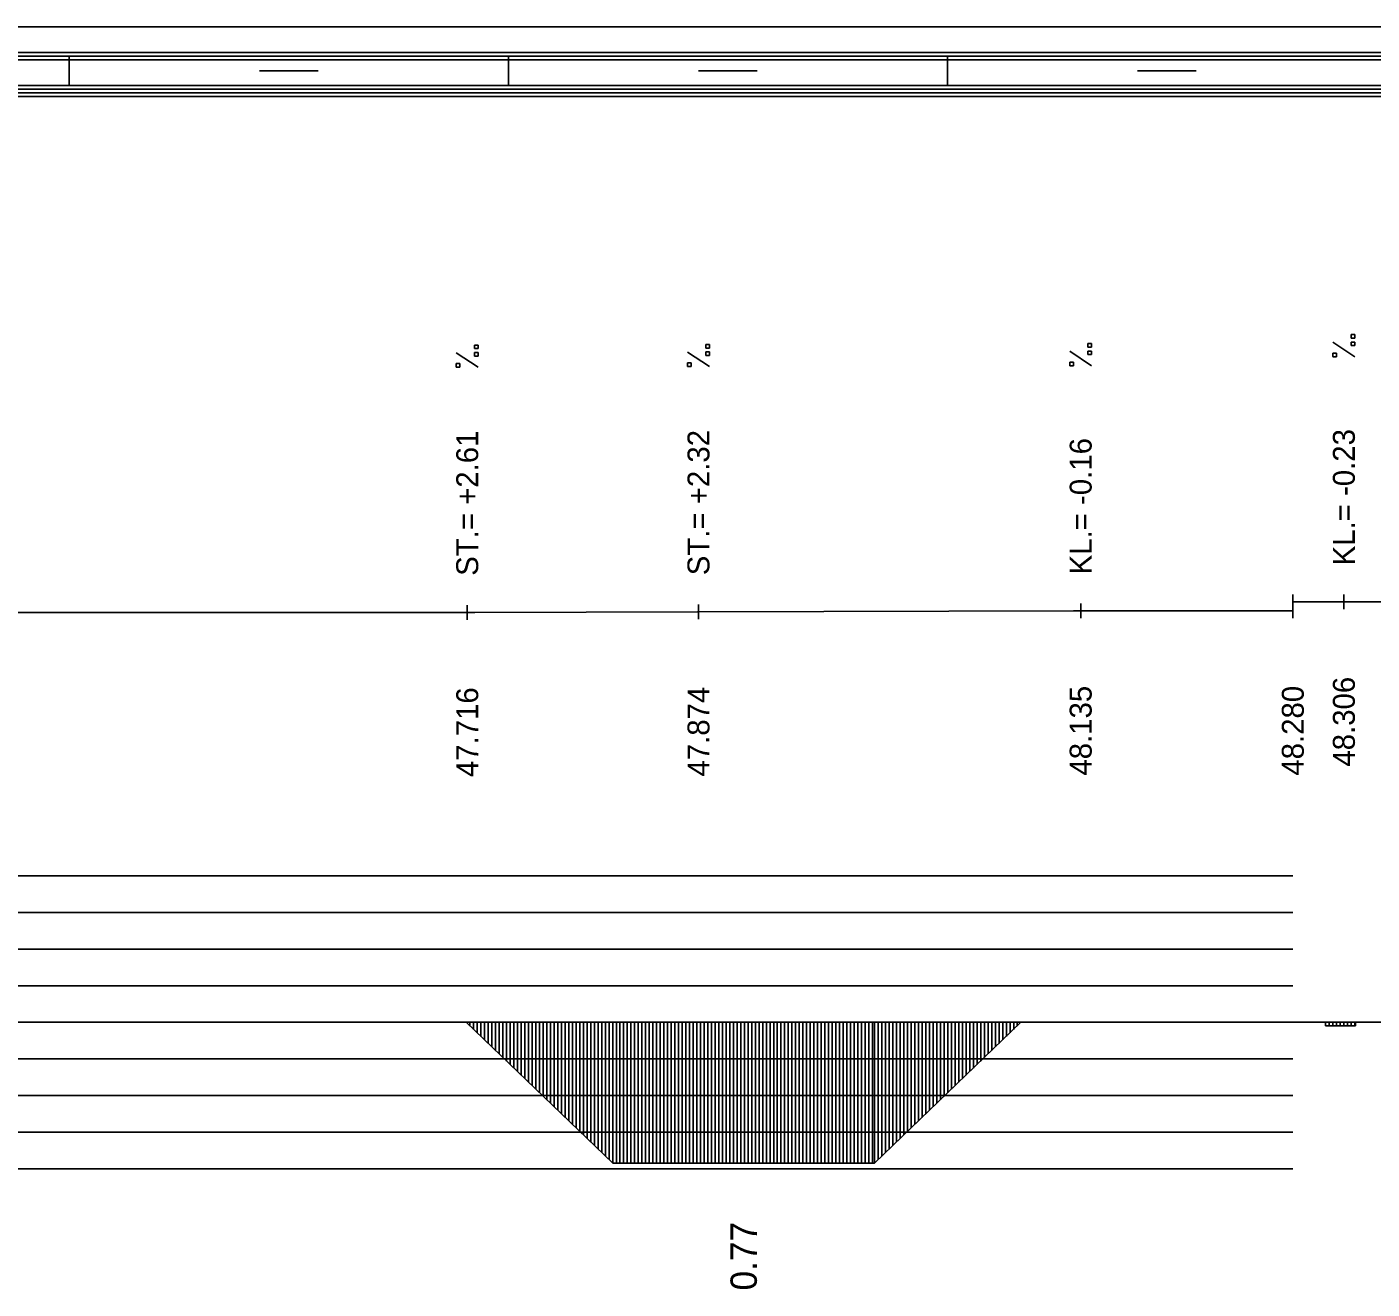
# Model space of a CAD drawing. Extents: x 2 to 10148, y 0 to 380.
# Drawn here: x 5042.1 to 5134, y 293.8 to 380 of the extents above; entities that cross this region are included whole.
import ezdxf

# ---------------------------------------------------------------- set-up
doc = ezdxf.new("R2010")
doc.units = 0
for name, color, linetype in [('NIVELETA_CARA', 7, 'Continuous'), ('NIVELETA_TEXT', 7, 'Continuous'), ('RAM', 7, 'Continuous'), ('ZRYCHL_CARA_C', 7, 'Continuous'), ('ZRYCHL_RASTR', 7, 'Continuous'), ('ZRYCHL_TEXT', 7, 'Continuous')]:
    doc.layers.add(name, color=color, linetype=linetype)

msp = doc.modelspace()

# ---------------------------------------------------------------- linework, layer by layer
at = {"layer": 'NIVELETA_CARA'}
for p, q in [((5128.6, 340.218), (5128.6, 341.218)), ((5132.091, 340.217), (5132.091, 341.217)), ((5072.19, 339.5), (5072.19, 340.5)), ((5087.992, 339.541), (5087.992, 340.541)), ((5088.048, 340.041), (5113.619, 340.101)), ((5113.619, 340.101), (5114.106, 340.102)), ((5114.106, 339.602), (5114.106, 340.602)), ((5114.106, 340.102), (5114.593, 340.102)), ((5114.593, 340.102), (5128.601, 340.1)), ((5128.6, 340.718), (5132.004, 340.717)), ((5128.601, 339.6), (5128.601, 340.6)), ((5132.004, 340.717), (5132.091, 340.717)), ((5132.091, 340.717), (5132.178, 340.717)), ((5132.178, 340.717), (5139.923, 340.715)), ((5041.338, 340), (5071.669, 340)), ((5071.669, 340), (5072.19, 340)), ((5072.19, 340), (5072.712, 340.001)), ((5072.712, 340.001), (5087.935, 340.041)), ((5087.935, 340.041), (5087.992, 340.041)), ((5087.992, 340.041), (5088.048, 340.041))]:
    msp.add_line(p, q, dxfattribs=at)
at = {"layer": 'NIVELETA_TEXT'}
for p, q in [((5132.839, 358.986), (5132.592, 358.986)), ((5132.592, 358.986), (5132.592, 358.743)), ((5132.592, 358.743), (5132.596, 358.738)), ((5132.592, 358.738), (5132.839, 358.738)), ((5132.839, 358.474), (5132.592, 358.474)), ((5132.592, 358.474), (5132.592, 358.231)), ((5132.839, 358.738), (5132.839, 358.986)), ((5132.839, 358.227), (5132.839, 358.474)), ((5072.937, 356.752), (5071.443, 357.743)), ((5072.938, 358.268), (5072.691, 358.268)), ((5072.691, 358.268), (5072.691, 358.025)), ((5072.691, 358.025), (5072.695, 358.021)), ((5072.691, 358.021), (5072.938, 358.021)), ((5072.938, 357.757), (5072.691, 357.757)), ((5072.691, 357.757), (5072.691, 357.514)), ((5072.938, 358.021), (5072.938, 358.268)), ((5072.938, 357.509), (5072.938, 357.757)), ((5088.738, 356.793), (5087.244, 357.784)), ((5088.739, 358.31), (5088.492, 358.31)), ((5088.492, 358.31), (5088.492, 358.067)), ((5088.492, 358.067), (5088.497, 358.062)), ((5088.492, 358.062), (5088.739, 358.062)), ((5088.739, 357.798), (5088.492, 357.798)), ((5088.492, 357.798), (5088.492, 357.555)), ((5088.492, 357.555), (5088.497, 357.551)), ((5088.492, 357.551), (5088.739, 357.551)), ((5088.739, 358.062), (5088.739, 358.31)), ((5088.739, 357.551), (5088.739, 357.798)), ((5114.853, 356.854), (5113.359, 357.845)), ((5114.854, 358.37), (5114.606, 358.37)), ((5114.606, 358.37), (5114.606, 358.127)), ((5114.606, 358.127), (5114.611, 358.123)), ((5114.606, 358.123), (5114.854, 358.123)), ((5114.854, 357.859), (5114.606, 357.859)), ((5114.606, 357.859), (5114.606, 357.616)), ((5114.606, 357.616), (5114.611, 357.611)), ((5114.606, 357.611), (5114.854, 357.611)), ((5114.854, 358.123), (5114.854, 358.37)), ((5114.854, 357.611), (5114.854, 357.859)), ((5132.838, 357.469), (5131.344, 358.46)), ((5131.591, 357.717), (5131.344, 357.717)), ((5131.344, 357.717), (5131.344, 357.474)), ((5131.591, 357.469), (5131.591, 357.717)), ((5132.592, 358.231), (5132.596, 358.227)), ((5132.592, 358.227), (5132.839, 358.227)), ((5071.69, 357), (5071.443, 357)), ((5071.443, 357), (5071.443, 356.757)), ((5071.443, 356.757), (5071.448, 356.752)), ((5071.443, 356.752), (5071.69, 356.752)), ((5071.69, 356.752), (5071.69, 357)), ((5072.691, 357.514), (5072.695, 357.509)), ((5072.691, 357.509), (5072.938, 357.509)), ((5087.492, 357.041), (5087.244, 357.041)), ((5087.244, 357.041), (5087.244, 356.798)), ((5087.244, 356.798), (5087.249, 356.793)), ((5087.244, 356.793), (5087.492, 356.793)), ((5087.492, 356.793), (5087.492, 357.041)), ((5113.606, 357.102), (5113.359, 357.102)), ((5113.359, 357.102), (5113.359, 356.859)), ((5113.359, 356.859), (5113.363, 356.854)), ((5113.359, 356.854), (5113.606, 356.854)), ((5113.606, 356.854), (5113.606, 357.102)), ((5131.344, 357.474), (5131.349, 357.469)), ((5131.344, 357.469), (5131.591, 357.469))]:
    msp.add_line(p, q, dxfattribs=at)
at = {"layer": 'RAM'}
for p, q in [((5128.601, 380), (4045.76, 380)), ((5974.91, 380), (5128.6, 380)), ((5128.601, 378.25), (4045.76, 378.25)), ((5128.601, 378), (4045.76, 378)), ((5045, 376), (5045, 378)), ((5075, 376), (5075, 378)), ((5105, 376), (5105, 378)), ((5974.91, 378.25), (5128.6, 378.25)), ((5974.91, 378), (5128.6, 378)), ((5128.601, 377.75), (4045.76, 377.75)), ((5058, 377), (5062, 377)), ((5088, 377), (5092, 377)), ((5118, 377), (5122, 377)), ((5974.91, 377.75), (5128.6, 377.75)), ((5128.601, 376), (4045.76, 376)), ((5974.91, 376), (5128.6, 376)), ((5128.601, 375.75), (4045.76, 375.75)), ((5128.601, 375.5), (4045.76, 375.5)), ((5128.601, 375.25), (4045.76, 375.25)), ((5974.91, 375.75), (5128.6, 375.75)), ((5974.91, 375.5), (5128.6, 375.5)), ((5974.91, 375.25), (5128.6, 375.25))]:
    msp.add_line(p, q, dxfattribs=at)
at = {"layer": 'ZRYCHL_CARA_C'}
for p, q in [((4045.76, 312), (5128.601, 312)), ((5072.129, 312), (5082.129, 302.381)), ((5072.379, 312), (5072.379, 311.76)), ((5072.629, 312), (5072.629, 311.519)), ((5072.879, 312), (5072.879, 311.279)), ((5073.129, 312), (5073.129, 311.038)), ((5073.379, 312), (5073.379, 310.798)), ((5073.629, 312), (5073.629, 310.557)), ((5073.879, 312), (5073.879, 310.317)), ((5074.129, 312), (5074.129, 310.076)), ((5074.379, 312), (5074.379, 309.836)), ((5074.629, 312), (5074.629, 309.595)), ((5074.879, 312), (5074.879, 309.355)), ((5075.129, 312), (5075.129, 309.114)), ((5075.379, 312), (5075.379, 308.874)), ((5075.629, 312), (5075.629, 308.633)), ((5075.879, 312), (5075.879, 308.393)), ((5076.129, 312), (5076.129, 308.152)), ((5076.379, 312), (5076.379, 307.912)), ((5076.629, 312), (5076.629, 307.672)), ((5076.879, 312), (5076.879, 307.431)), ((5077.129, 312), (5077.129, 307.191)), ((5077.379, 312), (5077.379, 306.95)), ((5077.629, 312), (5077.629, 306.71)), ((5077.879, 312), (5077.879, 306.469)), ((5078.129, 312), (5078.129, 306.229)), ((5078.379, 312), (5078.379, 305.988)), ((5078.629, 312), (5078.629, 305.748)), ((5078.879, 312), (5078.879, 305.507)), ((5079.129, 312), (5079.129, 305.267)), ((5079.379, 312), (5079.379, 305.026)), ((5079.629, 312), (5079.629, 304.786)), ((5079.879, 312), (5079.879, 304.545)), ((5080.129, 312), (5080.129, 304.305)), ((5080.379, 312), (5080.379, 304.064)), ((5080.629, 312), (5080.629, 303.824)), ((5080.879, 312), (5080.879, 303.584)), ((5081.129, 312), (5081.129, 303.343)), ((5081.379, 312), (5081.379, 303.103)), ((5081.629, 312), (5081.629, 302.862)), ((5081.879, 312), (5081.879, 302.622)), ((5082.129, 312), (5082.129, 302.381)), ((5082.379, 312), (5082.379, 302.381)), ((5082.629, 312), (5082.629, 302.381)), ((5082.879, 312), (5082.879, 302.381)), ((5083.129, 312), (5083.129, 302.381)), ((5083.379, 312), (5083.379, 302.381)), ((5083.629, 312), (5083.629, 302.381)), ((5083.879, 312), (5083.879, 302.381)), ((5084.129, 312), (5084.129, 302.381)), ((5084.379, 312), (5084.379, 302.381)), ((5084.629, 312), (5084.629, 302.381)), ((5084.879, 312), (5084.879, 302.381)), ((5085.129, 312), (5085.129, 302.381)), ((5085.379, 312), (5085.379, 302.381)), ((5085.629, 312), (5085.629, 302.381)), ((5085.879, 312), (5085.879, 302.381)), ((5086.129, 312), (5086.129, 302.381)), ((5086.379, 312), (5086.379, 302.381)), ((5086.629, 312), (5086.629, 302.381)), ((5086.879, 312), (5086.879, 302.381)), ((5087.129, 312), (5087.129, 302.381)), ((5087.379, 312), (5087.379, 302.381)), ((5087.629, 312), (5087.629, 302.381)), ((5087.879, 312), (5087.879, 302.381)), ((5088.129, 312), (5088.129, 302.381)), ((5088.379, 312), (5088.379, 302.381)), ((5088.629, 312), (5088.629, 302.381)), ((5088.879, 312), (5088.879, 302.381)), ((5089.129, 312), (5089.129, 302.381)), ((5089.379, 312), (5089.379, 302.381)), ((5089.629, 312), (5089.629, 302.381)), ((5089.879, 312), (5089.879, 302.381)), ((5090.129, 312), (5090.129, 302.381)), ((5090.379, 312), (5090.379, 302.381)), ((5090.629, 312), (5090.629, 302.381)), ((5090.879, 312), (5090.879, 302.381)), ((5091.129, 312), (5091.129, 302.381)), ((5091.379, 312), (5091.379, 302.381)), ((5091.629, 312), (5091.629, 302.381)), ((5091.879, 312), (5091.879, 302.381)), ((5092.129, 312), (5092.129, 302.381)), ((5092.379, 312), (5092.379, 302.381)), ((5092.629, 312), (5092.629, 302.381)), ((5092.879, 312), (5092.879, 302.381)), ((5093.129, 312), (5093.129, 302.381)), ((5093.379, 312), (5093.379, 302.381)), ((5093.629, 312), (5093.629, 302.381)), ((5093.879, 312), (5093.879, 302.381)), ((5094.129, 312), (5094.129, 302.381)), ((5094.379, 312), (5094.379, 302.381)), ((5094.629, 312), (5094.629, 302.381)), ((5094.879, 312), (5094.879, 302.381)), ((5095.129, 312), (5095.129, 302.381)), ((5095.379, 312), (5095.379, 302.381)), ((5095.629, 312), (5095.629, 302.381)), ((5095.879, 312), (5095.879, 302.381)), ((5096.129, 312), (5096.129, 302.381)), ((5096.379, 312), (5096.379, 302.381)), ((5096.629, 312), (5096.629, 302.381)), ((5096.879, 312), (5096.879, 302.381)), ((5097.129, 312), (5097.129, 302.381)), ((5097.379, 312), (5097.379, 302.381)), ((5097.629, 312), (5097.629, 302.381)), ((5097.879, 312), (5097.879, 302.381)), ((5098.129, 312), (5098.129, 302.381)), ((5098.379, 312), (5098.379, 302.381)), ((5098.629, 312), (5098.629, 302.381)), ((5098.879, 312), (5098.879, 302.381)), ((5099.129, 312), (5099.129, 302.381)), ((5099.379, 312), (5099.379, 302.381)), ((5099.629, 312), (5099.629, 302.381)), ((5099.879, 312), (5099.879, 302.381)), ((5100.028, 312), (5100.028, 302.381)), ((5100.028, 302.381), (5110.028, 312)), ((5100.278, 312), (5100.278, 302.622)), ((5100.528, 312), (5100.528, 302.862)), ((5100.778, 312), (5100.778, 303.103)), ((5101.028, 312), (5101.028, 303.343)), ((5101.278, 312), (5101.278, 303.584)), ((5101.528, 312), (5101.528, 303.824)), ((5101.778, 312), (5101.778, 304.064)), ((5102.028, 312), (5102.028, 304.305)), ((5102.278, 312), (5102.278, 304.545)), ((5102.528, 312), (5102.528, 304.786)), ((5102.778, 312), (5102.778, 305.026)), ((5103.028, 312), (5103.028, 305.267)), ((5103.278, 312), (5103.278, 305.507)), ((5103.528, 312), (5103.528, 305.748)), ((5103.778, 312), (5103.778, 305.988)), ((5104.028, 312), (5104.028, 306.229)), ((5104.278, 312), (5104.278, 306.469)), ((5104.528, 312), (5104.528, 306.71)), ((5104.778, 312), (5104.778, 306.95)), ((5105.028, 312), (5105.028, 307.191)), ((5105.278, 312), (5105.278, 307.431)), ((5105.528, 312), (5105.528, 307.672)), ((5105.778, 312), (5105.778, 307.912)), ((5106.028, 312), (5106.028, 308.152)), ((5106.278, 312), (5106.278, 308.393)), ((5106.528, 312), (5106.528, 308.633)), ((5106.778, 312), (5106.778, 308.874)), ((5107.028, 312), (5107.028, 309.114)), ((5107.278, 312), (5107.278, 309.355)), ((5107.528, 312), (5107.528, 309.595)), ((5107.778, 312), (5107.778, 309.836)), ((5108.028, 312), (5108.028, 310.076)), ((5108.278, 312), (5108.278, 310.317)), ((5108.528, 312), (5108.528, 310.557)), ((5108.778, 312), (5108.778, 310.798)), ((5109.028, 312), (5109.028, 311.038)), ((5109.278, 312), (5109.278, 311.279)), ((5109.528, 312), (5109.528, 311.519)), ((5109.778, 312), (5109.778, 311.76)), ((5128.6, 312), (5974.91, 312)), ((5130.845, 312), (5130.845, 311.76)), ((5130.845, 312), (5130.845, 311.76)), ((5130.845, 311.76), (5132.881, 311.76)), ((5131.095, 312), (5131.095, 311.76)), ((5131.345, 312), (5131.345, 311.76)), ((5131.595, 312), (5131.595, 311.76)), ((5131.845, 312), (5131.845, 311.76)), ((5132.095, 312), (5132.095, 311.76)), ((5132.345, 312), (5132.345, 311.76)), ((5132.595, 312), (5132.595, 311.76)), ((5132.845, 312), (5132.845, 311.76)), ((5132.881, 311.76), (5132.881, 312)), ((5082.129, 302.381), (5100.028, 302.381))]:
    msp.add_line(p, q, dxfattribs=at)
at = {"layer": 'ZRYCHL_RASTR'}
for p, q in [((4942, 322), (5128.601, 322)), ((4942, 319.5), (5128.601, 319.5)), ((4942, 317), (5128.601, 317)), ((4942, 314.5), (5128.601, 314.5)), ((4942, 309.5), (5128.602, 309.5)), ((4942, 307), (5128.601, 307)), ((4942, 304.5), (5128.601, 304.5)), ((4942, 302), (5128.601, 302))]:
    msp.add_line(p, q, dxfattribs=at)

# ---------------------------------------------------------------- texts
at = {"layer": 'NIVELETA_TEXT'}
for s, p in [('ST.= +2.61', (5072.94, 342.5)), ('ST.= +2.32', (5088.742, 342.541)), ('KL.= -0.23', (5132.841, 343.217)), ('KL.= -0.16', (5114.856, 342.602)), ('48.306', (5132.841, 329.467)), ('47.716', (5072.94, 328.75)), ('47.874', (5088.742, 328.791)), ('48.135', (5114.856, 328.852)), ('48.280', (5129.351, 328.85))]:
    msp.add_text(s, height=1.5, rotation=90, dxfattribs=at).set_placement(p)
at = {"layer": 'ZRYCHL_TEXT'}
msp.add_text('0.77', height=1.8, rotation=90, dxfattribs=at).set_placement((5091.979, 293.681))

doc.saveas('drawing.dxf')
